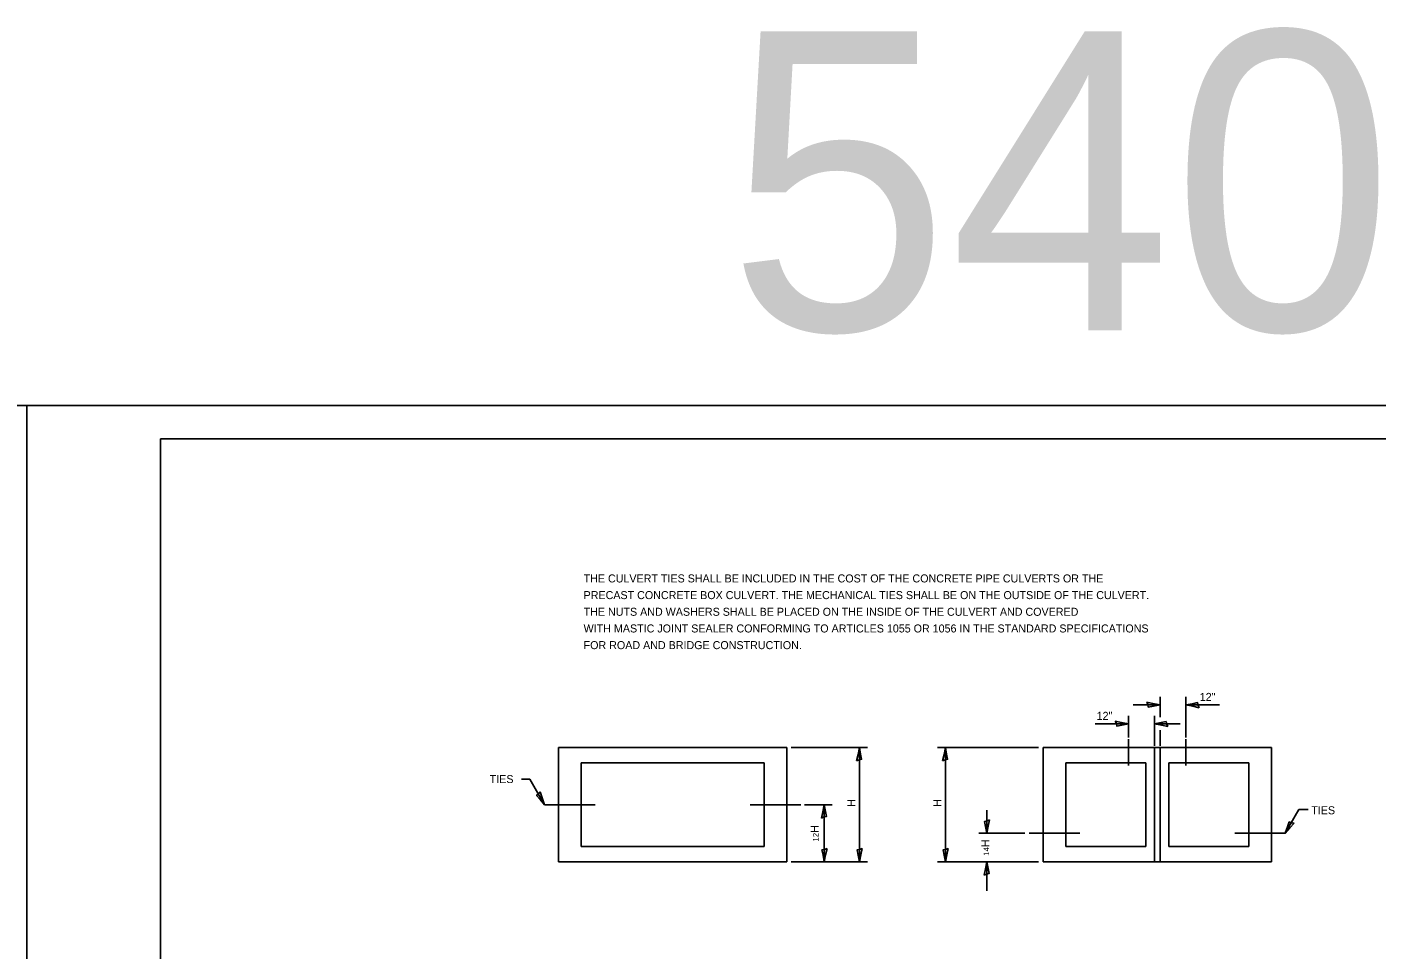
# Model space of a CAD drawing. Extents: x 2133490 to 2172050, y 2138301 to 2145980.
# Drawn here: x 2170350 to 2171362, y 2145266 to 2145958 of the extents above; entities that cross this region are included whole.
import ezdxf

# ---------------------------------------------------------------- set-up
doc = ezdxf.new("R2010")
doc.units = 0
for name, color, linetype in [('Design_PR_Roadway Dimensions', 7, 'Continuous'), ('Level 23', 7, 'Continuous'), ('Sheets_50 Reference Boundary', 7, 'Continuous'), ('Sheets_General Details', 7, 'Continuous'), ('Sheets_Printer Plotting Border', 7, 'Continuous'), ('Structures_PR_Box Culvert', 7, 'Continuous')]:
    doc.layers.add(name, color=color, linetype=linetype)

msp = doc.modelspace()

# ---------------------------------------------------------------- linework, layer by layer
at = {"layer": 'Design_PR_Roadway Dimensions'}
for p, q in [((2171199.6, 2145440.9), (2171199.6, 2145456.1)), ((2171218.8, 2145425.6), (2171218.8, 2145456.1)), ((2171199.6, 2145450.1), (2171179.5, 2145450.1)), ((2171244.1, 2145450.1), (2171218.8, 2145450.1)), ((2171176, 2145435.9), (2171150.8, 2145435.9)), ((2171176, 2145425.6), (2171176, 2145441.9)), ((2171195.3, 2145419.4), (2171195.3, 2145441.9)), ((2171214.7, 2145435.9), (2171195.3, 2145435.9)), ((2171199.6, 2145419.4), (2171199.6, 2145431.2)), ((2170980.1, 2145418.2), (2170922.9, 2145418.2)), ((2170974.1, 2145332.5), (2170974.1, 2145418.2)), ((2171108.5, 2145418.2), (2171032.6, 2145418.2)), ((2171038.6, 2145332.5), (2171038.6, 2145418.2)), ((2170727.2, 2145394.3), (2170720.9, 2145394.3)), ((2170738.1, 2145375.3), (2170727.2, 2145394.3)), ((2170953.8, 2145375.3), (2170933, 2145375.3)), ((2170947.8, 2145332.5), (2170947.8, 2145375.3)), ((2171069.7, 2145353.9), (2171069.7, 2145371.1)), ((2171293.4, 2145353.9), (2171303.7, 2145371.6)), ((2171303.7, 2145371.6), (2171310.6, 2145371.6)), ((2171098.1, 2145353.9), (2171063.7, 2145353.9)), ((2170980.1, 2145332.5), (2170922.9, 2145332.5)), ((2171108.5, 2145332.5), (2171032.6, 2145332.5)), ((2171069.7, 2145310.7), (2171069.7, 2145332.5))]:
    msp.add_line(p, q, dxfattribs=at)
at = {"layer": 'Level 23'}
for points in [[(2171189.6, 2145452.2), (2171190.4, 2145450.3), (2171190.7, 2145448.4), (2171194.6, 2145449.2), (2171199.6, 2145450.1), (2171194.2, 2145451.1)], [(2171228.8, 2145448), (2171228, 2145449.9), (2171227.7, 2145451.8), (2171223.8, 2145451), (2171218.8, 2145450.1), (2171224.2, 2145449.1)], [(2171166, 2145438), (2171166.8, 2145436.1), (2171167.1, 2145434.2), (2171171, 2145435), (2171176, 2145435.9), (2171170.7, 2145436.9)], [(2171205.3, 2145433.8), (2171204.5, 2145435.7), (2171204.1, 2145437.6), (2171200.3, 2145436.8), (2171195.3, 2145435.9), (2171200.6, 2145434.9)], [(2170972, 2145408.2), (2170973.9, 2145409), (2170975.8, 2145409.3), (2170975, 2145413.2), (2170974.1, 2145418.2), (2170973.1, 2145412.8)], [(2171036.5, 2145408.2), (2171038.4, 2145409), (2171040.3, 2145409.3), (2171039.5, 2145413.2), (2171038.6, 2145418.2), (2171037.6, 2145412.8)], [(2170734.9, 2145385), (2170733.7, 2145383.4), (2170732.2, 2145382.2), (2170734.9, 2145379.2), (2170738.1, 2145375.3), (2170736.3, 2145380.4)], [(2170945.7, 2145365.3), (2170947.6, 2145366.2), (2170949.5, 2145366.5), (2170948.7, 2145370.3), (2170947.8, 2145375.3), (2170946.8, 2145370)], [(2171071.8, 2145363.9), (2171069.9, 2145363.1), (2171068, 2145362.8), (2171068.8, 2145358.9), (2171069.7, 2145353.9), (2171070.7, 2145359.2)], [(2171300.2, 2145361.5), (2171298.2, 2145361.8), (2171296.4, 2145362.4), (2171295.2, 2145358.7), (2171293.4, 2145353.9), (2171296.9, 2145358)], [(2170949.9, 2145342.5), (2170948, 2145341.7), (2170946.1, 2145341.4), (2170946.9, 2145337.5), (2170947.8, 2145332.5), (2170948.8, 2145337.8)], [(2170976.2, 2145342.5), (2170974.3, 2145341.7), (2170972.4, 2145341.4), (2170973.2, 2145337.5), (2170974.1, 2145332.5), (2170975.1, 2145337.8)], [(2171040.7, 2145342.5), (2171038.8, 2145341.7), (2171036.9, 2145341.4), (2171037.7, 2145337.5), (2171038.6, 2145332.5), (2171039.6, 2145337.8)], [(2171067.6, 2145322.5), (2171069.5, 2145323.3), (2171071.4, 2145323.6), (2171070.6, 2145327.5), (2171069.7, 2145332.5), (2171068.7, 2145327.2)]]:
    msp.add_lwpolyline(points, close=True, dxfattribs=at)
at = {"layer": 'Sheets_50 Reference Boundary'}
msp.add_lwpolyline([(2170450.1, 2145649.5), (2172025.1, 2145649.5), (2172025.1, 2144649.5), (2170450.1, 2144649.5)], close=True, dxfattribs=at)
at = {"layer": 'Sheets_General Details'}
msp.add_line((2172050.1, 2145674.5), (2170350.1, 2145674.5), dxfattribs=at)
msp.add_lwpolyline([(2170450.1, 2145649.5), (2172025.1, 2145649.5), (2172025.1, 2144599.5), (2170450.1, 2144599.5)], close=True, dxfattribs=at)
at = {"layer": 'Sheets_Printer Plotting Border'}
for points in [[(2168650.1, 2144574.5), (2170350.1, 2144574.5), (2170350.1, 2145674.5), (2168650.1, 2145674.5)], [(2170350.1, 2144574.5), (2172050.1, 2144574.5), (2172050.1, 2145674.5), (2170350.1, 2145674.5)]]:
    msp.add_lwpolyline(points, close=True, dxfattribs=at)
at = {"layer": 'Structures_PR_Box Culvert'}
for p, q in [((2170748.5, 2145332.5), (2170748.5, 2145418.2)), ((2170748.5, 2145418.2), (2170919.8, 2145418.2)), ((2170919.8, 2145332.5), (2170919.8, 2145418.2)), ((2171111.8, 2145332.5), (2171111.8, 2145418.2)), ((2171111.8, 2145418.2), (2171283.1, 2145418.2)), ((2171176, 2145404.6), (2171176, 2145424.5)), ((2171195.3, 2145418.2), (2171195.3, 2145332.5)), ((2171199.6, 2145418.2), (2171199.6, 2145332.5)), ((2171218.8, 2145404.6), (2171218.8, 2145424.5)), ((2171283.1, 2145332.5), (2171283.1, 2145418.2)), ((2170765.6, 2145343.9), (2170765.6, 2145406.7)), ((2170765.6, 2145406.7), (2170902.7, 2145406.7)), ((2170902.7, 2145343.9), (2170902.7, 2145406.7)), ((2171128.9, 2145343.9), (2171128.9, 2145406.7)), ((2171128.9, 2145406.7), (2171188.9, 2145406.7)), ((2171188.9, 2145406.7), (2171188.9, 2145343.9)), ((2171206, 2145406.7), (2171266, 2145406.7)), ((2171206, 2145406.7), (2171206, 2145343.9)), ((2171266, 2145343.9), (2171266, 2145406.7)), ((2170776, 2145375.3), (2170738.1, 2145375.3)), ((2170892.3, 2145375.3), (2170930.2, 2145375.3)), ((2171101.4, 2145353.9), (2171139.3, 2145353.9)), ((2171255.6, 2145353.9), (2171293.4, 2145353.9)), ((2170765.6, 2145343.9), (2170902.7, 2145343.9)), ((2171128.9, 2145343.9), (2171188.9, 2145343.9)), ((2171206, 2145343.9), (2171266, 2145343.9)), ((2170748.5, 2145332.5), (2170919.8, 2145332.5)), ((2171111.8, 2145332.5), (2171283.1, 2145332.5))]:
    msp.add_line(p, q, dxfattribs=at)

# ---------------------------------------------------------------- texts
at = {"layer": 'Level 23'}
for s, p in [('THE CULVERT TIES SHALL BE INCLUDED IN THE COST OF THE CONCRETE PIPE CULVERTS OR THE', (2170767.4, 2145541.9)), ('PRECAST CONCRETE BOX CULVERT. THE MECHANICAL TIES SHALL BE ON THE OUTSIDE OF THE CULVERT.', (2170767.4, 2145529.4)), ('THE NUTS AND WASHERS SHALL BE PLACED ON THE INSIDE OF THE CULVERT AND COVERED', (2170767.4, 2145516.9)), ('WITH MASTIC JOINT SEALER CONFORMING TO ARTICLES 1055 OR 1056 IN THE STANDARD SPECIFICATIONS', (2170767.4, 2145504.4)), ('FOR ROAD AND BRIDGE CONSTRUCTION.', (2170767.4, 2145491.9)), ('12"', (2171229.3, 2145453.1)), ('12"', (2171152, 2145438.9)), ('TIES', (2170697, 2145391.5)), ('TIES', (2171312.9, 2145368.1))]:
    msp.add_text(s, height=6, dxfattribs=at).set_placement(p)
for s, height, p in [('H', 6, (2170971.1, 2145373.6)), ('H', 6, (2171035.6, 2145373.6)), ('H', 6, (2170943.6, 2145354.2)), ('2', 4.2, (2170943.5, 2145351)), ('1', 4.2, (2170943.5, 2145347.7)), ('H', 6, (2171071.5, 2145343.5)), ('4', 4.2, (2171071.4, 2145340.3)), ('1', 4.2, (2171071.4, 2145337))]:
    msp.add_text(s, height=height, rotation=90, dxfattribs=at).set_placement(p)
at = {"layer": 'Sheets_General Details'}
msp.add_text('540-22', height=224, dxfattribs=at).set_placement((2170875.2, 2145730.9))

doc.saveas('drawing.dxf')
